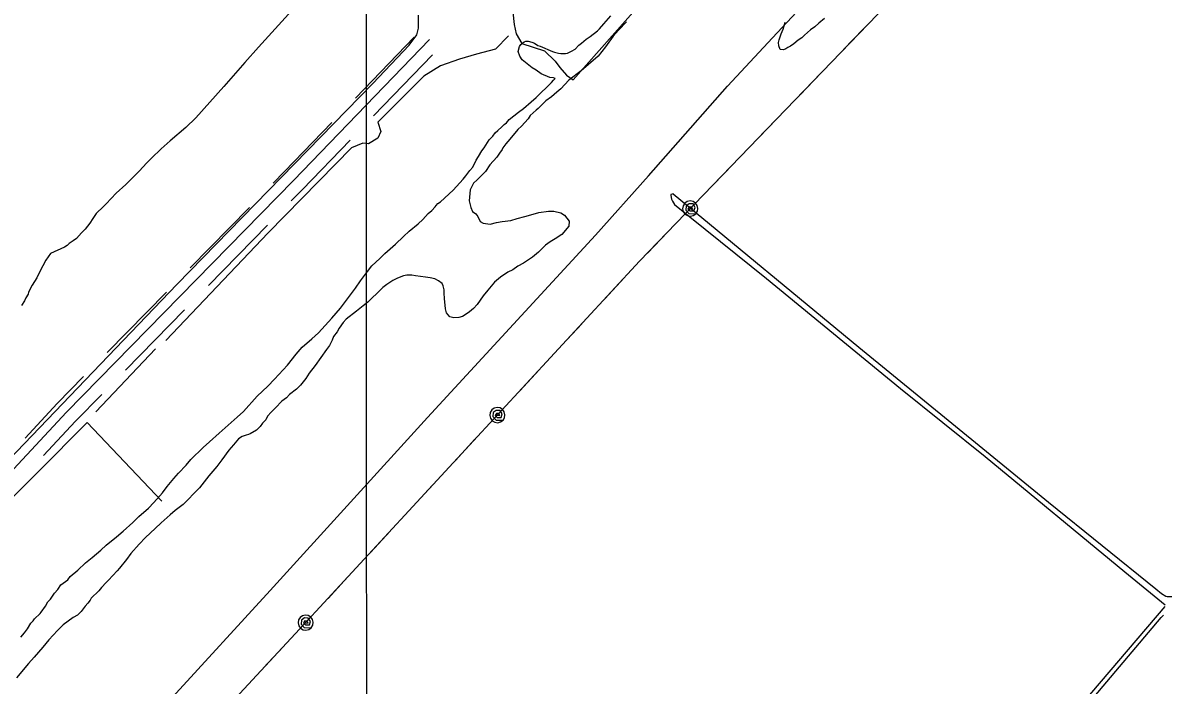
# Model space of a CAD drawing. Extents: x 3281947 to 3319794, y 715894 to 741249.
# Drawn here: x 3290925 to 3292272, y 728386 to 729169 of the extents above; entities that cross this region are included whole.
import ezdxf

# ---------------------------------------------------------------- set-up
doc = ezdxf.new("R2010")
doc.units = 0
for name, color, linetype in [('V-GRID-MAJR', 7, 'Continuous'), ('V-ROAD-CNTR', 7, 'Continuous'), ('V-SITE-VEGE', 7, 'Continuous'), ('V-TOPO-SHOR', 7, 'Continuous'), ('V-UTIL-LINE', 7, 'Continuous')]:
    doc.layers.add(name, color=color, linetype=linetype)

msp = doc.modelspace()

# ---------------------------------------------------------------- linework, layer by layer
at = {"layer": 'V-GRID-MAJR'}
msp.add_spline([(3291333.3, 721274), (3291331.5, 727333.8), (3291329.7, 733395.6), (3291328, 739457.3), (3291328, 739459.2)], degree=3, dxfattribs=at)
at = {"layer": 'V-ROAD-CNTR'}
for points in [[(3289361.4, 726964.9), (3289380.7, 727011.4), (3289394.2, 727043.3), (3289407.8, 727076.6), (3289431.5, 727108.5), (3289462.4, 727146), (3289488.1, 727182.3), (3289525.7, 727220.8), (3289629.9, 727323.2), (3290105.7, 727814.6), (3290366.7, 728079.5), (3290455, 728166.4), (3290705, 728417), (3290976.5, 728708.4), (3291244.7, 728982.5), (3291405.5, 729149.1)], [(3291317.8, 729079.8), (3291387.2, 729151.8)], [(3291339.4, 729059), (3291408.8, 729130.9)], [(3291220.6, 728979.2), (3291234, 728992.9), (3291290, 729051)], [(3291242, 728958.3), (3291255.5, 728972), (3291311.6, 729030.2)], [(3291122.6, 728879.2), (3291192.6, 728950.7)], [(3291144.1, 728858.2), (3291214, 728929.7)], [(3291024.7, 728779.2), (3291094.6, 728850.6)], [(3291046.1, 728758.2), (3291116.1, 728829.6)], [(3290927.5, 728677.9), (3290965.6, 728718.8), (3290996.7, 728750.6)], [(3290949.4, 728657.4), (3290987.3, 728698.1), (3291018.1, 728729.6)]]:
    msp.add_lwpolyline(points, dxfattribs=at)
at = {"layer": 'V-SITE-VEGE'}
for points in [[(3291242.6, 729183.6), (3291203.4, 729140.1), (3291187.2, 729121.9), (3291162.5, 729093.7), (3291129.3, 729056.7), (3291117.4, 729045.2), (3291098.8, 729029.5), (3291088.2, 729019.9), (3291077.1, 729008.8), (3291071.2, 729003), (3291062.7, 728993.8), (3291055, 728986), (3291046.5, 728977.7), (3291035.1, 728967.4), (3291023.2, 728954.9), (3291020.2, 728951.6), (3291011.7, 728943.3), (3291007.4, 728937.5), (3291004, 728932.1), (3290998.4, 728925), (3290994.2, 728920.5), (3290988.2, 728913.9)], [(3291638.4, 729170.1), (3291628.6, 729160.2), (3291622.6, 729153.1), (3291613.6, 729140.3), (3291604.7, 729129.5), (3291584.8, 729112.1), (3291569.9, 729101), (3291560.6, 729091), (3291555.9, 729086.9), (3291549.6, 729081.5), (3291542.8, 729076.6), (3291533.8, 729067.5), (3291531.3, 729065.4), (3291524.5, 729059.2), (3291521.9, 729055.5), (3291514.3, 729046.7), (3291510, 729042.6), (3291500.2, 729031.4), (3291495.6, 729025.6), (3291492.1, 729021), (3291491.3, 729018.9), (3291488.3, 729014.8), (3291484.9, 729010.2), (3291476.8, 729001.1), (3291471.6, 728993.2), (3291461.9, 728983.2), (3291457.6, 728979.1), (3291453.3, 728971.6), (3291452.3, 728958.6), (3291454.3, 728950.6), (3291456.3, 728945.6)], [(3291533.6, 729142.1), (3291536.1, 729141.3), (3291550.7, 729134.8), (3291553.2, 729134.3), (3291557.8, 729133), (3291560.7, 729132.6), (3291566.1, 729132.5), (3291568.7, 729132.9), (3291573.3, 729135.3), (3291577.5, 729137.8), (3291581.8, 729142.3), (3291585.2, 729144.8), (3291590.7, 729149.4), (3291595.4, 729152.7), (3291603.8, 729159.3), (3291606.4, 729161.7), (3291611.5, 729167.6), (3291619.6, 729177.1)], [(3291872.1, 729173.8), (3291865.7, 729168.5), (3291860.6, 729164.3), (3291855.5, 729160.6), (3291848.7, 729154.4), (3291845.3, 729151.1), (3291841.1, 729148.2), (3291836, 729144.1), (3291832.2, 729141.2), (3291828.8, 729139.6), (3291826.7, 729138.3), (3291823.8, 729137.1), (3291820, 729137.2), (3291818.4, 729141.8), (3291818, 729145.6), (3291818.5, 729148.9), (3291821.1, 729156), (3291823.2, 729161.5), (3291825.9, 729169.8)], [(3290945.2, 728470.6), (3290946.4, 728472.3), (3290951.6, 728479.3), (3290954.6, 728484.3), (3290957.6, 728487.6), (3290962.3, 728494.7), (3290966.1, 728498.9), (3290969.9, 728504.3), (3290978, 728510.5), (3290981, 728514.2), (3290989.9, 728521.6), (3290998.8, 728530.3), (3291006.8, 728536.9), (3291017, 728545.6), (3291023.4, 728551.4), (3291035.7, 728561.3), (3291043.3, 728567.9), (3291054.8, 728578.3), (3291062, 728585.3), (3291073.5, 728595.2), (3291079.8, 728601.8), (3291090, 728613), (3291095.6, 728620.5), (3291103.3, 728630.1), (3291108.8, 728636.3), (3291117.7, 728645.8), (3291123.3, 728652.5), (3291138.1, 728666.9), (3291145.4, 728673.6), (3291156.8, 728683.9), (3291178, 728702.5), (3291185.7, 728709.5), (3291201.8, 728727.4), (3291214.2, 728739.4), (3291222.2, 728747.7), (3291237.6, 728764.2), (3291247.8, 728777.1), (3291255, 728785.4), (3291266.5, 728795.3), (3291274.1, 728802.4), (3291289.9, 728819.8), (3291300.1, 728831.4), (3291318, 728855.1), (3291324, 728863.8), (3291332.1, 728875), (3291337.2, 728881.7), (3291346.6, 728890.3), (3291352.5, 728896.1), (3291358.9, 728901.5), (3291365.2, 728907.3), (3291374.6, 728916.4), (3291381.4, 728922.6), (3291392, 728931.3), (3291397.5, 728936.3), (3291403.9, 728943.3), (3291408.1, 728947), (3291412, 728951.2), (3291413.2, 728952.8), (3291415.4, 728955.3), (3291418.3, 728957.4), (3291433.6, 728971), (3291445.1, 728983.9), (3291448.5, 728988), (3291453.2, 728994.3), (3291456.6, 728998.4), (3291460.5, 729006.3), (3291463.5, 729010.9), (3291467.3, 729017.6), (3291469.9, 729020.9), (3291475.9, 729030.5), (3291480.2, 729035), (3291483.1, 729038.8), (3291486.1, 729041.7), (3291490.8, 729045.8), (3291493.8, 729048.7), (3291496.3, 729050.7), (3291499.7, 729054.5), (3291510.7, 729063.1), (3291516.7, 729067.7), (3291525.6, 729075.5), (3291531.5, 729080.5), (3291549.8, 729098.3), (3291551.9, 729101.2), (3291554, 729102.9), (3291551.9, 729103.7), (3291547.7, 729104.2), (3291537.3, 729108.5), (3291531.5, 729112.8), (3291526.9, 729115.8), (3291519, 729121.8), (3291514.9, 729125.2), (3291512, 729129.4), (3291510.4, 729134.9), (3291511.7, 729140.7), (3291513.4, 729143.2), (3291517.3, 729146.5), (3291519.4, 729147.3), (3291521.9, 729147.3), (3291526.5, 729146), (3291529.4, 729144.7), (3291533.6, 729142.1)], [(3291456.3, 728945.6), (3291460.1, 728943), (3291462.6, 728940), (3291465.4, 728934.1), (3291468.8, 728932), (3291474.2, 728931.1), (3291477.1, 728931), (3291484.7, 728932.6), (3291491.4, 728933.8), (3291501.5, 728935.3), (3291509.1, 728937.7), (3291517.9, 728939.7), (3291528, 728942.5), (3291534.8, 728944.5), (3291546.1, 728946.1), (3291552.4, 728946), (3291560.8, 728944.2), (3291564.9, 728941.6), (3291570.3, 728934.4), (3291570.2, 728928.6), (3291561.7, 728918.6), (3291554.1, 728913.3), (3291548.2, 728910), (3291542.7, 728905.8), (3291534.2, 728897.6), (3291527, 728891.8), (3291516.4, 728884.8), (3291510, 728881.1), (3291504.1, 728877), (3291498.2, 728874.1), (3291489.3, 728868), (3291482.1, 728862.2), (3291474.4, 728852.6), (3291468.9, 728846), (3291461.6, 728836), (3291457.4, 728831), (3291452.7, 728827.3), (3291448.9, 728824.4), (3291444.3, 728821.6), (3291440, 728820.3), (3291434.2, 728820), (3291429.6, 728821.3), (3291425.4, 728826), (3291424.2, 728830.6), (3291423.1, 728842.8), (3291422.8, 728849.1), (3291422.9, 728853.3), (3291421.7, 728857.9), (3291420.4, 728860.5), (3291415.9, 728863.9), (3291411.7, 728866), (3291406.3, 728867.3), (3291400.8, 728868.3), (3291388.7, 728869.7), (3291384.5, 728870.6), (3291378.6, 728870.6), (3291374.8, 728869.8), (3291367.7, 728867), (3291362.2, 728864.1), (3291355, 728859.6), (3291350.3, 728855.9), (3291343.1, 728848.9), (3291337.6, 728843.9), (3291332.5, 728838.5), (3291327, 728834.4), (3291319.3, 728827.8), (3291307.1, 728818.7), (3291303.6, 728814.6), (3291298.5, 728807.9), (3291296.4, 728803.7), (3291292.1, 728797.9), (3291290.4, 728793.8), (3291287.4, 728787.5), (3291283.9, 728782.5), (3291270.3, 728763.8), (3291263.4, 728754.7), (3291259.2, 728748.4), (3291252.8, 728740.5), (3291248.1, 728735.6), (3291240, 728729.4), (3291236.6, 728725.7), (3291231.1, 728721.5), (3291223.5, 728713.7), (3291218.4, 728708.7), (3291214.1, 728703.7), (3291212, 728699.5), (3291208.1, 728695.4), (3291205.2, 728691.7), (3291200.9, 728687.1), (3291193.7, 728683), (3291191.6, 728682.2), (3291188.7, 728681.4), (3291184, 728679.8), (3291179.8, 728676.9), (3291173.8, 728669.8), (3291168.3, 728663.6), (3291160.2, 728652.4), (3291154.2, 728644.5), (3291144.8, 728633.3), (3291133.8, 728619.2), (3291127.8, 728613)], [(3290988.2, 728913.9), (3290984.4, 728911), (3290979.8, 728908.1), (3290977.2, 728905.6), (3290974.2, 728903.5), (3290957.4, 728896.2), (3290952.2, 728888.3), (3290944.9, 728875), (3290941.5, 728867.5), (3290935.9, 728858.7), (3290931.6, 728850.4), (3290931.2, 728847.9), (3290928.6, 728843.7), (3290926.9, 728840), (3290923.4, 728834.6)], [(3291127.8, 728613), (3291119.3, 728604.7), (3291114.2, 728599.3), (3291104.9, 728592.3), (3291098.9, 728587.3), (3291088.3, 728577.8), (3291081.1, 728571.2), (3291069.7, 728560.4), (3291062.4, 728552.6), (3291052.6, 728541.4), (3291047.5, 728534.3), (3291039, 728524.3), (3291036.4, 728521), (3291026.2, 728509.8), (3291023.2, 728507.3), (3291017.7, 728501.1), (3291014.7, 728497.4), (3291005.8, 728488.7), (3291004.5, 728486.2), (3291001.5, 728482.9), (3290998.6, 728479.1), (3290993.9, 728472.9), (3290989.6, 728468.4), (3290984.5, 728465.9), (3290972.7, 728457.2), (3290965.9, 728450.6), (3290955.7, 728439.4), (3290948.4, 728430.7), (3290938.2, 728419.1), (3290931.4, 728411.6), (3290917.3, 728394.6)], [(3290922.6, 728442.4), (3290926.8, 728447.8), (3290930.3, 728452.3), (3290934.5, 728459), (3290937.1, 728461.9), (3290938.8, 728464.4), (3290945.2, 728470.6)]]:
    msp.add_lwpolyline(points, dxfattribs=at)
at = {"layer": 'V-TOPO-SHOR'}
msp.add_line((3291081.8, 728783.3), (3291011, 728708.9), dxfattribs=at)
for points in [[(3289770.8, 726923.6), (3289976.6, 727147.2), (3290203.7, 727396.8), (3290419.3, 727633.4), (3290631.1, 727851.6), (3290762.8, 727995.9), (3290934.6, 728187.9), (3291101.7, 728371.8), (3291217.1, 728497.9), (3291403.1, 728702.4), (3291601.7, 728917.9), (3291664.4, 728987.9), (3291757.4, 729093.8), (3291810.7, 729151.1), (3292045.5, 729402.4), (3292094.1, 729451.9)], [(3291504.1, 729181.3), (3291505.4, 729166.8), (3291507.7, 729155.7), (3291514.5, 729144.6), (3291527.9, 729140.2), (3291541.4, 729135.9), (3291553.8, 729123.7), (3291559.4, 729115.9), (3291567.3, 729107), (3291575.2, 729101.5), (3291713.5, 729258)], [(3290899.8, 728643.1), (3291106.9, 728859.5), (3291338.4, 729097.2), (3291381.5, 729142.3), (3291390.4, 729154.7), (3291392.5, 729162.5), (3291392.4, 729178.1)], [(3291498.8, 729153.4), (3291483.3, 729137.6), (3291461, 729131.8), (3291440.9, 729126), (3291418.6, 729118), (3291398.6, 729105.6), (3291344.3, 729051.5), (3291347.8, 729040.3), (3291344.5, 729032.5), (3291333.4, 729025.7), (3291326.7, 729026.7), (3291313.3, 729021), (3291294.5, 729001.9), (3291214.7, 728920.7), (3291094, 728793.4)], [(3291693.5, 728966.6), (3291690.6, 728965.8), (3291690.7, 728964.7), (3291691.5, 728960.2), (3291692.4, 728958.2), (3291694.8, 728954.2), (3291803.5, 728866.6), (3291962, 728736.7), (3292062.2, 728656.1), (3292227.2, 728519.9), (3292274.9, 728480.9)], [(3291693.5, 728966.6), (3291912.9, 728785.5), (3292136.9, 728602.3), (3292263.9, 728499.7), (3292270.6, 728494.1), (3292275.6, 728491), (3292277.1, 728490.7), (3292279.3, 728490.7), (3292282.8, 728490.6), (3292286.5, 728489.5), (3292287.8, 728486.7), (3292288.8, 728484.7), (3292291.4, 728480.6), (3292292.5, 728479.3), (3292372.9, 728407.7), (3292497.6, 728298.1), (3292642.5, 728180.9)], [(3291089, 728603.4), (3291001, 728696.5), (3290826, 728520.7), (3290725.3, 728411.5), (3290597.9, 728281.9), (3290442.9, 728118.5), (3290193.6, 727863.8), (3290069.6, 727739.9)], [(3292274.3, 728479), (3292164.7, 728350.5), (3292014.4, 728170.3), (3292015, 728167.4), (3292016.7, 728167), (3292019.9, 728167.6), (3292024.1, 728170.9), (3292126.6, 728295.9), (3292269.9, 728465.7), (3292273, 728468.7)]]:
    msp.add_lwpolyline(points, dxfattribs=at)
at = {"layer": 'V-UTIL-LINE'}
for points in [[(3287080.2, 721275.6), (3287125.4, 721749.4), (3287157.3, 722231.2), (3287186.6, 722748.9), (3287600.6, 723188.2), (3288021, 723645.4), (3288439.9, 724099.9), (3288853.3, 724564.2), (3289274.8, 725005.1), (3289696, 725470.1), (3289037.8, 725791.2), (3289284, 726324.1), (3290062.5, 727162.4), (3290458.6, 727598.5), (3290857.5, 728027.3), (3291251.9, 728452), (3291653.6, 728887), (3292064.5, 729313.5), (3291931.6, 729942.8)], [(3291918.2, 729161.7), (3291894.7, 729137.2)], [(3291866.9, 729108.4), (3291843.3, 729083.9)], [(3291815.6, 729055.1), (3291792, 729030.6)], [(3291764.2, 729001.8), (3291740.6, 728977.3)], [(3291713.6, 728949.3), (3291716.4, 728948.8), (3291715.4, 728950.9), (3291712.7, 728951.3), (3291710.9, 728948.9), (3291713.2, 728946.5), (3291717.9, 728946.4), (3291719.3, 728950.5), (3291716.9, 728954.7), (3291712.3, 728954.8), (3291708.6, 728952.3), (3291708.2, 728947.5), (3291711.9, 728943.5), (3291720.1, 728943), (3291722, 728946), (3291722.6, 728949.4), (3291721.8, 728952.9), (3291719.8, 728955.7), (3291716.9, 728957.6), (3291713.4, 728958.3), (3291710, 728957.5), (3291707.1, 728955.5), (3291705.2, 728952.5), (3291704.6, 728949.1), (3291705.3, 728945.7), (3291707.3, 728942.8), (3291710.3, 728940.9), (3291713.7, 728940.3), (3291717.2, 728941), (3291720.1, 728943)], [(3291686.5, 728921.2), (3291662.9, 728896.7)], [(3291635.6, 728867.5), (3291612.5, 728842.5)], [(3291585.4, 728813.1), (3291562.3, 728788.1)], [(3291535.2, 728758.8), (3291512.1, 728733.8)], [(3291485.7, 728705.1), (3291488.5, 728704.7), (3291487.5, 728706.8), (3291484.7, 728707.1), (3291483, 728704.8), (3291485.4, 728702.3), (3291490.1, 728702.4), (3291491.4, 728706.5), (3291488.8, 728710.6), (3291484.2, 728710.6), (3291480.6, 728708.1), (3291480.3, 728703.3), (3291484.1, 728699.3), (3291492.3, 728699), (3291494.1, 728702), (3291494.6, 728705.5), (3291493.8, 728708.9), (3291491.8, 728711.7), (3291488.8, 728713.6), (3291485.3, 728714.1), (3291481.9, 728713.3), (3291479, 728711.2), (3291477.2, 728708.2), (3291476.7, 728704.8), (3291477.5, 728701.4), (3291479.6, 728698.5), (3291482.5, 728696.7), (3291486, 728696.1), (3291489.4, 728697), (3291492.3, 728699)], [(3291459.2, 728676.5), (3291436.1, 728651.5)], [(3291409, 728622.1), (3291385.9, 728597.1)], [(3291358.8, 728567.7), (3291335.7, 728542.8)], [(3291308.6, 728513.4), (3291285.5, 728488.4)], [(3291259.1, 728459.7), (3291261.9, 728459.3), (3291260.9, 728461.4), (3291258.1, 728461.7), (3291256.4, 728459.4), (3291258.8, 728457), (3291263.5, 728457), (3291264.8, 728461.1), (3291262.2, 728465.2), (3291257.6, 728465.3), (3291254, 728462.7), (3291253.7, 728457.9), (3291257.5, 728453.9), (3291265.7, 728453.6), (3291267.5, 728456.6), (3291268.1, 728460.1), (3291267.2, 728463.5), (3291265.2, 728466.4), (3291262.2, 728468.2), (3291258.7, 728468.7), (3291255.3, 728467.9), (3291252.5, 728465.9), (3291250.6, 728462.9), (3291250.1, 728459.4), (3291250.9, 728456), (3291253, 728453.1), (3291256, 728451.3), (3291259.4, 728450.8), (3291262.8, 728451.6), (3291265.7, 728453.6)], [(3291232.5, 728431.2), (3291209.4, 728406.2)]]:
    msp.add_lwpolyline(points, dxfattribs=at)

doc.saveas('drawing.dxf')
